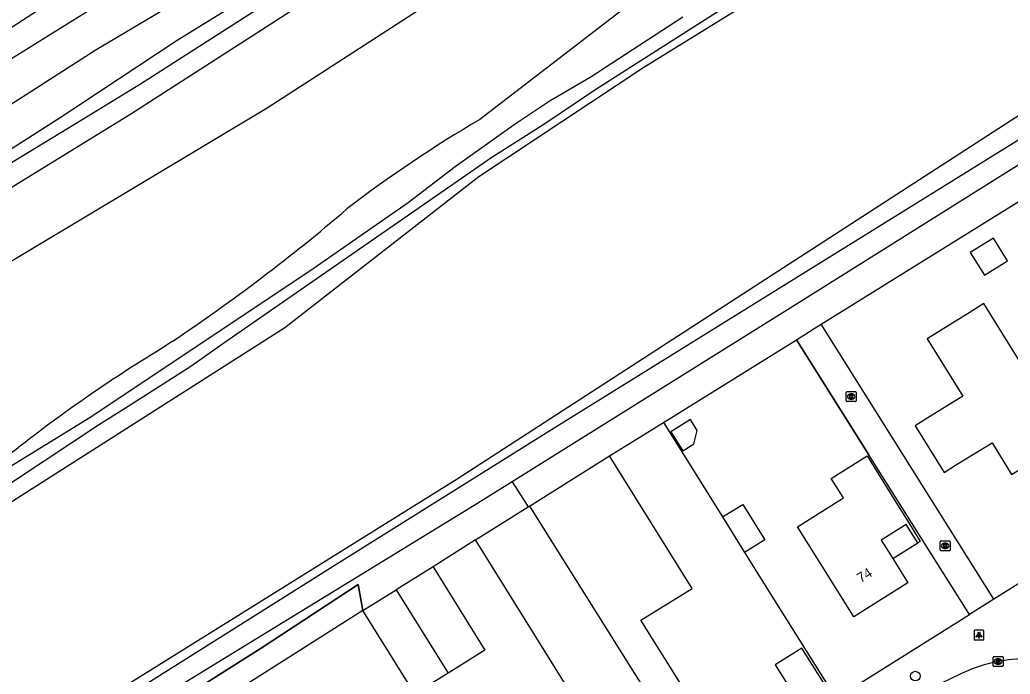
# Model space of a CAD drawing. Extents: x 157767 to 159171, y 387842 to 389425.
# Drawn here: x 158045 to 158145.6, y 388878.6 to 388945 of the extents above; entities that cross this region are included whole.
import ezdxf

# ---------------------------------------------------------------- set-up
doc = ezdxf.new("R2010")
doc.units = 0
for name, color, linetype in [('IMGEO_Boom', 7, 'Continuous'), ('IMGEO_Gemengd_bos', 7, 'Continuous'), ('IMGEO_Grasland_overig', 7, 'Continuous'), ('IMGEO_Groenvoorziening', 7, 'Continuous'), ('IMGEO_Hek', 7, 'Continuous'), ('IMGEO_Kolk', 7, 'Continuous'), ('IMGEO_Lichtpunt', 7, 'Continuous'), ('IMGEO_Loofbos', 7, 'Continuous'), ('IMGEO_Muur', 7, 'Continuous'), ('IMGEO_Pand', 7, 'Continuous'), ('IMGEO_Pand_nummerreeks', 7, 'Continuous'), ('IMGEO_Pand_overbouw', 7, 'Continuous'), ('IMGEO_Rijbaan_lokaal_open', 7, 'Continuous'), ('IMGEO_Voetpad_open', 7, 'Continuous'), ('IMGEO_Waterloop', 7, 'Continuous')]:
    doc.layers.add(name, color=color, linetype=linetype)

msp = doc.modelspace()

# ---------------------------------------------------------------- linework, layer by layer
at = {"layer": 'IMGEO_Boom'}
msp.add_circle((158135.92, 388878.41), 0.489, dxfattribs=at)
at = {"layer": 'IMGEO_Gemengd_bos'}
msp.add_lwpolyline([(157978.58, 388880.1), (157988.49, 388893.96), (158004.87, 388903.87), (158056.3, 388935.49), (158115.22, 388973.44), (158150.37, 388994.82)], dxfattribs=at)
at = {"layer": 'IMGEO_Grasland_overig'}
for points in [[(158174.64, 389011.52), (158142.85, 388992.13), (158104.35, 388968.65), (158057.28, 388938.52), (158050.73, 388934.52), (158044.17, 388930.52), (158037.6, 388926.54), (158031.02, 388922.57), (158024.52, 388918.67), (158017.83, 388914.68), (158011.26, 388910.69), (158005.81, 388907.24), (157997.34, 388901.94), (157991.49, 388898.81), (157987.38, 388896.05), (157981.76, 388889.41), (157977.33, 388881.16)], [(157973.78, 388898.05), (157975.13, 388900), (157977.27, 388901.68), (157981, 388904.15), (157986.46, 388907.87), (157993.37, 388912.15), (158000.57, 388916.68), (158013.06, 388924.44), (158024.22, 388931.38), (158035.61, 388938.79), (158047.41, 388946.37), (158057.68, 388953.21), (158066.49, 388958.71), (158075.9, 388964.49), (158086.87, 388971.4), (158095.94, 388977.11), (158104.82, 388982.82), (158113.3, 388988.11), (158121.05, 388993.01), (158129.1, 388998.07), (158138.24, 389003.73), (158146.62, 389008.61)], [(158159.73, 388973.5), (158132.61, 388956.55), (158103.48, 388937.98), (158098.2, 388934.42), (158092.94, 388931.08), (158065.74, 388912.21), (158062.37, 388909.84), (158055.64, 388905.53), (158053.12, 388903.96), (158041.75, 388896.45), (158036.57, 388893.51), (158029.61, 388889.09), (158020.85, 388883.02), (158016.48, 388879.8), (158012.91, 388876.97), (158009.62, 388873.95), (158007.21, 388871.32), (158004.81, 388868.19), (158000.54, 388860.89), (157998.51, 388857.03), (157996.57, 388852.99), (157992.22, 388842.82), (157989.28, 388836.48), (157986.91, 388831.11)], [(157986.73, 388833.75), (157988.61, 388838.13), (157990.28, 388841.68), (157992.31, 388846.74), (157995.86, 388854.72), (157997.36, 388858.55), (158001.36, 388865.65), (158005.45, 388871.05), (158008.14, 388873.93), (158010.88, 388876.66), (158016.23, 388881.17), (158019.15, 388883.4), (158026.61, 388888.62), (158030.3, 388890.83), (158035.65, 388894.31), (158038.04, 388896.03), (158052.23, 388904.73), (158074.79, 388919.78), (158084.43, 388926.48), (158089.21, 388930.14), (158095.2, 388934.4), (158098.85, 388936.86), (158102.93, 388939.22), (158112.33, 388945.35)], [(158126.38, 388914.13), (158167.17, 388939.48)], [(158110.36, 388904.15), (158123.85, 388912.56)], [(158096.77, 388895.68), (158104.88, 388900.76)], [(158095, 388898.14), (158096.62, 388895.59)], [(158079.86, 388885.08), (158079.38, 388887.71), (158069.53, 388881.24), (158045.85, 388866.25), (158047.04, 388864.41)], [(158079.86, 388885.08), (158058.51, 388871.55)]]:
    msp.add_lwpolyline(points, dxfattribs=at)
at = {"layer": 'IMGEO_Groenvoorziening'}
for points in [[(158065.93, 388946), (158061.01, 388942.95), (158049.13, 388935.1), (158040.55, 388929.65), (158031.1, 388923.66), (158023.38, 388919.41), (158018.58, 388916.32), (158009.45, 388910.88), (157996.13, 388902.87), (157987.73, 388898.15), (157982.54, 388894.77), (157979.03, 388892.18), (157977.92, 388891.12), (157977.56, 388889.72), (157977.26, 388887.91), (157977.19, 388885.19), (157977.17, 388883.09), (157977.33, 388881.16)], [(158091.27, 388892.23), (158086.98, 388889.5)]]:
    msp.add_lwpolyline(points, dxfattribs=at)
at = {"layer": 'IMGEO_Hek'}
msp.add_lwpolyline([(158047.04, 388864.41), (158045.85, 388866.25), (158069.53, 388881.24), (158079.38, 388887.71), (158079.86, 388885.08)], dxfattribs=at)
at = {"layer": 'IMGEO_Kolk'}
for p, q in [((158128.91, 388906.36), (158128.91, 388907.21)), ((158128.98, 388907.29), (158129.84, 388907.29)), ((158129.4, 388907.07), (158129.42, 388907.07)), ((158129.91, 388907.21), (158129.91, 388906.36)), ((158129.84, 388906.29), (158128.98, 388906.29)), ((158129.42, 388906.51), (158129.39, 388906.51)), ((158138.45, 388891.2), (158138.45, 388892.06)), ((158138.53, 388892.13), (158139.38, 388892.13)), ((158138.94, 388891.91), (158138.97, 388891.91)), ((158139.45, 388892.06), (158139.45, 388891.2)), ((158139.38, 388891.13), (158138.53, 388891.13)), ((158138.96, 388891.35), (158138.94, 388891.35)), ((158143.83, 388879.47), (158143.83, 388880.33)), ((158143.9, 388880.4), (158144.75, 388880.4)), ((158144.31, 388880.18), (158144.34, 388880.18)), ((158144.34, 388879.62), (158144.31, 388879.62)), ((158144.83, 388880.33), (158144.83, 388879.47)), ((158144.75, 388879.4), (158143.9, 388879.4))]:
    msp.add_line(p, q, dxfattribs=at)
for points in [[(158128.91, 388906.36), (158128.91, 388907.21)], [(158128.98, 388907.29), (158129.84, 388907.29)], [(158129.23, 388906.99), (158129.35, 388906.99), (158129.35, 388906.84), (158129.48, 388906.99), (158129.65, 388906.99), (158129.5, 388906.84), (158129.65, 388906.59), (158129.5, 388906.59), (158129.42, 388906.75), (158129.35, 388906.69), (158129.35, 388906.59), (158129.23, 388906.59), (158129.23, 388906.99)], [(158129.91, 388907.21), (158129.91, 388906.36)], [(158129.84, 388906.29), (158128.98, 388906.29)], [(158138.45, 388891.2), (158138.45, 388892.06)], [(158138.53, 388892.13), (158139.38, 388892.13)], [(158138.77, 388891.83), (158138.9, 388891.83), (158138.9, 388891.68), (158139.03, 388891.83), (158139.19, 388891.83), (158139.04, 388891.68), (158139.2, 388891.43), (158139.04, 388891.43), (158138.96, 388891.59), (158138.9, 388891.53), (158138.9, 388891.43), (158138.77, 388891.43), (158138.77, 388891.83)], [(158139.45, 388892.06), (158139.45, 388891.2)], [(158139.38, 388891.13), (158138.53, 388891.13)], [(158143.83, 388879.47), (158143.83, 388880.33)], [(158143.9, 388880.4), (158144.75, 388880.4)], [(158144.15, 388880.1), (158144.27, 388880.1), (158144.27, 388879.95), (158144.4, 388880.1), (158144.56, 388880.1), (158144.42, 388879.95), (158144.57, 388879.7), (158144.42, 388879.7), (158144.33, 388879.86), (158144.27, 388879.8), (158144.27, 388879.7), (158144.15, 388879.7), (158144.15, 388880.1)], [(158144.83, 388880.33), (158144.83, 388879.47)], [(158144.75, 388879.4), (158143.9, 388879.4)]]:
    msp.add_lwpolyline(points, dxfattribs=at)
for centre, start, end in [((158128.98, 388907.21), 91.552, 178.448), ((158128.98, 388907.21), 91.552, 178.448), ((158129.83, 388907.21), 1.552, 88.448), ((158129.83, 388907.21), 1.552, 88.448), ((158128.98, 388906.36), 181.552, 268.448), ((158128.98, 388906.36), 181.552, 268.448), ((158129.83, 388906.36), 271.552, 358.448), ((158129.83, 388906.36), 271.552, 358.448), ((158138.53, 388892.05), 91.552, 178.448), ((158138.53, 388892.05), 91.552, 178.448), ((158139.38, 388892.05), 1.552, 88.448), ((158139.38, 388892.05), 1.552, 88.448), ((158138.53, 388891.21), 181.552, 268.448), ((158138.53, 388891.21), 181.552, 268.448), ((158139.38, 388891.21), 271.552, 358.448), ((158139.38, 388891.21), 271.552, 358.448), ((158143.9, 388880.32), 91.552, 178.448), ((158143.9, 388880.32), 91.552, 178.448), ((158144.75, 388880.32), 1.552, 88.448), ((158144.75, 388880.32), 1.552, 88.448), ((158143.9, 388879.48), 181.552, 268.448), ((158143.9, 388879.48), 181.552, 268.448), ((158144.75, 388879.48), 271.552, 358.448), ((158144.75, 388879.48), 271.552, 358.448)]:
    msp.add_arc(centre, 0.0765, start, end, dxfattribs=at)
for centre, major_axis, ratio, start_param, end_param in [((158129.4, 388906.79), (-0.387, 0.002), 0.722429, 4.712389, 7.853982), ((158129.42, 388906.79), (-0.39, 0.002), 0.717154, 1.570796, 4.712389), ((158138.94, 388891.63), (-0.387, 0.002), 0.722429, 4.712389, 7.853982), ((158138.96, 388891.63), (-0.39, 0.002), 0.717154, 1.570796, 4.712389), ((158144.31, 388879.9), (-0.387, 0.002), 0.722429, 4.712389, 7.853982), ((158144.34, 388879.9), (-0.39, 0.002), 0.717154, 1.570796, 4.712389)]:
    msp.add_ellipse(centre, major_axis=major_axis, ratio=ratio, start_param=start_param, end_param=end_param, dxfattribs=at)
at = {"layer": 'IMGEO_Lichtpunt'}
for p, q in [((158141.89, 388882.98), (158141.89, 388882.17)), ((158141.89, 388882.98), (158141.89, 388882.17)), ((158142.79, 388883.07), (158141.98, 388883.07)), ((158142.79, 388883.07), (158141.98, 388883.07)), ((158142.88, 388882.17), (158142.88, 388882.98)), ((158142.88, 388882.17), (158142.88, 388882.98)), ((158141.98, 388882.08), (158142.79, 388882.08)), ((158141.98, 388882.08), (158142.79, 388882.08))]:
    msp.add_line(p, q, dxfattribs=at)
for points in [[(158142.26, 388882.64), (158142.3, 388882.61), (158142.11, 388882.35), (158142.07, 388882.38), (158142.26, 388882.64)], [(158142.36, 388882.59), (158142.41, 388882.59), (158142.41, 388882.27), (158142.36, 388882.27), (158142.36, 388882.59)], [(158142.47, 388882.61), (158142.51, 388882.64), (158142.7, 388882.38), (158142.66, 388882.35), (158142.47, 388882.61)]]:
    msp.add_lwpolyline(points, dxfattribs=at)
msp.add_circle((158142.39, 388882.78), 0.0994, dxfattribs=at)
for centre, start, end in [((158141.98, 388882.98), 90, 180), ((158141.98, 388882.98), 90, 180), ((158142.79, 388882.98), 0, 90), ((158142.79, 388882.98), 0, 90), ((158141.98, 388882.17), 180, 270), ((158141.98, 388882.17), 180, 270), ((158142.79, 388882.17), 270, 0), ((158142.79, 388882.17), 270, 360)]:
    msp.add_arc(centre, 0.0946, start, end, dxfattribs=at)
at = {"layer": 'IMGEO_Loofbos'}
for points in [[(157978.58, 388880.1), (158000, 388893.29), (158031.39, 388912.92), (158051.31, 388924.84), (158070.14, 388936.12), (158089.93, 388948.93), (158099.41, 388955.52), (158110.48, 388963.21), (158128.39, 388974.86), (158142.47, 388983.06), (158155.27, 388990.12), (158169.71, 389000), (158192.75, 389015.77), (158217.22, 389033.22), (158234.75, 389042.63), (158273.66, 389065.69)], [(158276.1, 389056.59), (158238.77, 389031.97), (158220.92, 389021.13), (158210.16, 389015.32), (158190.94, 389002.15), (158187.52, 389000), (158173.9, 388991.45), (158152.83, 388978.6), (158121.69, 388958.49), (158109.7, 388948.74), (158105.62, 388945.61), (158091.73, 388934.92)], [(158026.82, 388849.58), (158029.14, 388858.08), (158031.96, 388862.65), (158089.42, 388898.44), (158121.98, 388919.53), (158150.17, 388937.78), (158192.96, 388964.14), (158253.27, 389000), (158268.59, 389009.24), (158303.11, 389025.14), (158352.49, 389023.73), (158358.79, 389024.34), (158391.05, 389034.23), (158422.42, 389046.9)], [(158017.53, 388879.16), (158071.92, 388913.8), (158091.61, 388929.13), (158108.48, 388940.3), (158108.82, 388940.51), (158130.14, 388953.71), (158162.52, 388974.23), (158204.62, 389000), (158225.45, 389014.39), (158249.11, 389029.66), (158272.3, 389042.95)], [(158060.49, 388912.38), (158059.31, 388911.6)]]:
    msp.add_lwpolyline(points, dxfattribs=at)
for centre, radius, start, end in [((158155.35, 388825.76), 126.35, 120.2313, 127.6174), ((157954.86, 389069.97), 189.72, 303.8348, 310.5628), ((158136.19, 388785.1), 148.03, 121.2887, 128.4253)]:
    msp.add_arc(centre, radius, start, end, dxfattribs=at)
at = {"layer": 'IMGEO_Muur'}
msp.add_lwpolyline([(158123.85, 388912.56), (158131.21, 388900.88)], dxfattribs=at)
at = {"layer": 'IMGEO_Pand'}
for points in [[(158141.5, 388921.43), (158142.94, 388919.11), (158145.29, 388920.56), (158143.85, 388922.88), (158141.5, 388921.43)], [(158147.06, 388899.74), (158146.53, 388900.6), (158150.64, 388903.14), (158151.17, 388902.28), (158151.42, 388902.43), (158148.79, 388906.69), (158142.89, 388916.23), (158141.39, 388915.3), (158137.14, 388912.67), (158140.76, 388906.83), (158137.18, 388904.62), (158135.91, 388903.83), (158138.85, 388899.09), (158140.12, 388899.88), (158143.71, 388902.1), (158145.7, 388898.89), (158147.06, 388899.74)], [(158104.88, 388900.76), (158110.36, 388904.15)], [(158110.36, 388904.15), (158116.35, 388894.57)], [(158111.12, 388903.22), (158112.32, 388901.29), (158113.43, 388901.98), (158113.79, 388903.34), (158113.1, 388904.46), (158111.12, 388903.22)], [(158118.6, 388890.96), (158121.95, 388885.61), (158127.59, 388876.6), (158127.41, 388876.49), (158124.41, 388881.26), (158121.69, 388879.54), (158122.8, 388877.78), (158122.5, 388876.39), (158121.69, 388875.89), (158115.61, 388872.07), (158112.95, 388876.3), (158108.07, 388884.08), (158113.27, 388887.32), (158104.88, 388900.76)], [(158127.03, 388888.66), (158123.96, 388893.58), (158128.63, 388896.5), (158127.39, 388898.49), (158131.02, 388900.76), (158133.78, 388896.33), (158135.27, 388893.96), (158136.43, 388892.09), (158136.17, 388891.93), (158135, 388893.79), (158132.47, 388892.2), (158133.64, 388890.34), (158135.18, 388887.87), (158129.68, 388884.42), (158127.03, 388888.66)], [(158096.77, 388895.68), (158107.03, 388879.32), (158109.68, 388875.08), (158111.3, 388872.5), (158111.05, 388872.34), (158109.43, 388874.93), (158106.29, 388872.97), (158108.39, 388869.6), (158109.3, 388868.14), (158101.66, 388863.34), (158099.01, 388867.58), (158096.89, 388870.98), (158095.75, 388872.79), (158099.44, 388875.1), (158100.39, 388875.69), (158099.46, 388877.18), (158100.33, 388877.73), (158091.27, 388892.23)], [(158096.62, 388895.59), (158096.77, 388895.68)], [(158116.35, 388894.57), (158118.41, 388895.85), (158120.66, 388892.25), (158118.6, 388890.96)], [(158091.27, 388892.23), (158096.62, 388895.59)], [(158116.35, 388894.57), (158118.6, 388890.96)], [(158086.98, 388889.5), (158083.24, 388887.17)], [(158086.98, 388889.5), (158092.24, 388881.03), (158088.52, 388878.71)], [(158079.86, 388885.08), (158083.24, 388887.17)], [(158083.24, 388887.17), (158088.52, 388878.71)], [(158088.52, 388878.71), (158085.12, 388876.61), (158079.86, 388885.08)]]:
    msp.add_lwpolyline(points, dxfattribs=at)
at = {"layer": 'IMGEO_Pand_overbouw'}
msp.add_lwpolyline([(158133.64, 388890.34), (158136.17, 388891.93), (158135, 388893.79), (158132.47, 388892.2)], close=True, dxfattribs=at)
at = {"layer": 'IMGEO_Rijbaan_lokaal_open'}
msp.add_lwpolyline([(158141.31, 388878.98), (158140.61, 388878.66), (158137.55, 388877.2)], dxfattribs=at)
msp.add_arc((158146.86, 388866.23), 13.9, 85.6205, 113.5289, dxfattribs=at)
at = {"layer": 'IMGEO_Voetpad_open'}
for points in [[(158123.85, 388912.56), (158125.67, 388913.69), (158126.38, 388914.13)], [(158143.89, 388886.22), (158126.38, 388914.13)], [(158141.41, 388884.68), (158131.21, 388900.88), (158123.85, 388912.56)], [(158149.47, 388889.7), (158143.89, 388886.22)], [(158143.89, 388886.22), (158141.41, 388884.68)], [(158089.44, 388852.07), (158114.47, 388867.73), (158141.41, 388884.68)]]:
    msp.add_lwpolyline(points, dxfattribs=at)
at = {"layer": 'IMGEO_Waterloop'}
for points in [[(158421.33, 389044.91), (158357.43, 389020.47), (158305.19, 389023.25), (158274.87, 389010.06), (158256.44, 389000), (158254.13, 388998.74), (158193.99, 388962.41), (158122.81, 388918.21), (158099.27, 388903.59), (158077.21, 388889.78), (158032.69, 388861.74), (158030.26, 388857.53), (158028.93, 388851.77), (158027.34, 388846.07)], [(158422.26, 389042.57), (158392.94, 389030.88), (158357.64, 389018.17), (158305.93, 389021.17), (158276.27, 389007.54), (158261.72, 389000), (158255.8, 388996.93), (158195.45, 388960.54), (158152.79, 388934.3), (158124.02, 388916.29), (158095, 388898.14)], [(158148.45, 389006.4), (158140.48, 389001.66), (158131.57, 388995.76), (158124.55, 388991.52), (158098.56, 388975.33), (158082.51, 388965.53), (158056.72, 388948.94), (158037.25, 388936.78), (158026.61, 388930.04), (158015.55, 388922.84), (157995.76, 388910.51), (157989.59, 388906.5), (157983.21, 388902.56), (157979.73, 388900.76), (157977.89, 388899.67), (157976.32, 388898.14), (157975.49, 388896.5), (157974.88, 388893.33)], [(157974.64, 388872.41), (157975.06, 388875.73), (157975.01, 388879.53), (157975.71, 388886.6), (157976.75, 388892.32), (157977.82, 388894.77), (157978.89, 388896.72), (157980.17, 388898.14), (157982.36, 388899.6), (157984.34, 388900.52), (157987.53, 388901.73), (157993.32, 388904.92), (157997.25, 388907.07), (158003.81, 388910.95), (158014.22, 388917.31), (158024.75, 388924.41), (158033.56, 388929.98), (158042.9, 388935.7), (158052.66, 388941.95), (158069.14, 388951.79)], [(158095, 388898.14), (158091.14, 388895.72), (158033.54, 388860.47), (158032.13, 388857.97)]]:
    msp.add_lwpolyline(points, dxfattribs=at)

# ---------------------------------------------------------------- texts
at = {"layer": 'IMGEO_Pand_nummerreeks'}
msp.add_text('74', height=1, rotation=32.0979, dxfattribs=at).set_placement((158130.39, 388887.84))

doc.saveas('drawing.dxf')
